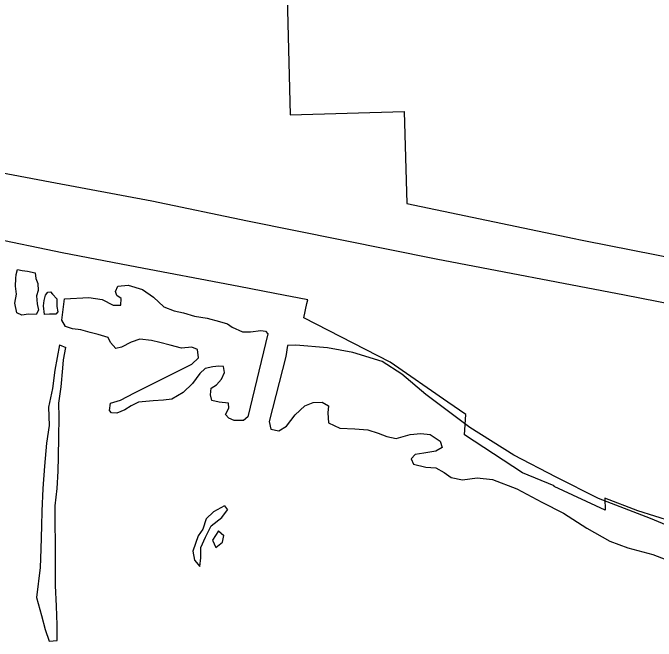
# Model space of a CAD drawing. Extents: x 1127717 to 1741049, y 2026793 to 2244711.
# Drawn here: x 1241323 to 1242120, y 2132597 to 2133375 of the extents above; entities that cross this region are included whole.
import ezdxf

# ---------------------------------------------------------------- set-up
doc = ezdxf.new("R2010")
doc.units = 0
for name, color, linetype in [('15', 7, 'Continuous'), ('6', 7, 'Continuous'), ('9', 7, 'Continuous')]:
    doc.layers.add(name, color=color, linetype=linetype)

msp = doc.modelspace()

# ---------------------------------------------------------------- linework, layer by layer
at = {"layer": '15'}
msp.add_lwpolyline([(1241009.47, 2133234.64), (1241057.59, 2133225.77), (1241110.77, 2133214.01), (1241255.15, 2133186.89), (1241369.44, 2133165.57), (1241495.27, 2133142.02), (1241613.64, 2133117.28), (1241847.32, 2133070.25), (1242080.45, 2133025.71), (1242225.83, 2132996.98)], dxfattribs=at)
at = {"layer": '6'}
for points in [[(1241660.72, 2133475.75), (1241666.49, 2133248.56), (1241807.65, 2133252.78), (1241811.06, 2133138.67), (1242018.49, 2133095.45), (1242026.02, 2133093.96), (1242032.46, 2133092.69), (1242233.24, 2133053.04), (1242286.24, 2133042.57), (1242269.82, 2133496.45)], [(1242139.32, 2132744.75), (1242096.99, 2132758.08), (1242056.13, 2132774.01), (1242056.58, 2132758.84), (1241993.42, 2132788.13), (1241993.41, 2132789.02), (1241954.13, 2132805.28), (1241882.4, 2132852.16), (1241884.16, 2132877.35), (1241861.94, 2132892.8), (1241790.55, 2132942.42), (1241683.43, 2132997.03), (1241687.32, 2133015.09), (1241688.27, 2133019.52), (1241647.45, 2133027.34), (1241602.91, 2133035.87), (1241468.01, 2133061.73), (1241384.21, 2133077.79), (1241292.52, 2133096.61)]]:
    msp.add_lwpolyline(points, dxfattribs=at)
at = {"layer": '9'}
for points in [[(1241350.68, 2133052.97), (1241351.34, 2133045.98), (1241353.99, 2133039.53), (1241354.2, 2133031.03), (1241352.36, 2133024.47), (1241353.1, 2133014.48), (1241354.79, 2133006.51), (1241351.91, 2133001.43), (1241342.42, 2133001.71), (1241333.97, 2133000.5), (1241327.91, 2133003.37), (1241325.63, 2133015.33), (1241327.36, 2133026.38), (1241326.12, 2133036.37), (1241326.89, 2133045.9), (1241327.27, 2133050.92), (1241328.62, 2133056.96), (1241334.65, 2133055.6), (1241341.15, 2133054.75)], [(1241341.15, 2133054.75), (1241350.68, 2133052.97)], [(1241638.95, 2132977.19), (1241613.96, 2132874.46), (1241608.58, 2132869.83), (1241597.1, 2132870.06), (1241590.54, 2132872.9), (1241586.45, 2132877.31), (1241590.74, 2132885.43), (1241590.1, 2132891.42), (1241578.59, 2132892.65), (1241569.55, 2132894.94), (1241567.89, 2132901.91), (1241568.7, 2132909.94), (1241575.08, 2132914.09), (1241581.4, 2132921.25), (1241585.2, 2132929.36), (1241584.02, 2132936.84), (1241578.02, 2132937.2), (1241570.56, 2132936.52), (1241561.13, 2132934.29), (1241554.79, 2132928.13), (1241545.6, 2132915.9), (1241533.89, 2132904.61), (1241520.12, 2132896.27), (1241509.67, 2132895.02), (1241496.71, 2132894.21), (1241478.78, 2132892.79), (1241469.41, 2132888.06), (1241461.54, 2132883.36), (1241451.66, 2132879.13), (1241445.16, 2132879.47), (1241442.6, 2132882.42), (1241443.88, 2132891.46), (1241456.26, 2132895.26), (1241473.51, 2132904.18), (1241544.52, 2132939.91), (1241552.82, 2132947.61), (1241551.57, 2132958.1), (1241544.52, 2132960.93), (1241532.07, 2132959.64), (1241518.01, 2132963.31), (1241504.96, 2132966.51), (1241494.91, 2132969.27), (1241480.4, 2132970.93), (1241469.51, 2132967.17), (1241457.68, 2132960.88), (1241450.74, 2132959.21), (1241444.07, 2132966.56), (1241440.93, 2132973), (1241428.86, 2132976.72), (1241418.82, 2132978.98), (1241407.27, 2132982.22), (1241396.76, 2132983.47), (1241388.21, 2132986.27), (1241383.53, 2132994.17), (1241386.88, 2133020.79), (1241417.28, 2133022.51), (1241433.81, 2133019.9), (1241447.46, 2133012.71), (1241456.94, 2133012.93), (1241457.24, 2133020.95), (1241451.66, 2133024.82), (1241450.05, 2133029.79), (1241452.88, 2133036.37), (1241465.83, 2133037.68), (1241483.43, 2133032.09), (1241497.12, 2133022.9), (1241509.89, 2133010.68), (1241522.98, 2133005.99), (1241534.52, 2133003.26), (1241548.1, 2132999.07), (1241563.62, 2132996.94), (1241579.19, 2132992.8), (1241588.75, 2132989.52), (1241594.83, 2132985.66), (1241607.44, 2132979.95), (1241617.43, 2132979.69), (1241630.36, 2132981.5), (1241635.87, 2132980.62)], [(1241372.27, 2133026.45), (1241377.4, 2133020.56), (1241377.63, 2133011.05), (1241378.79, 2133004.57), (1241376.36, 2133001.51), (1241368.37, 2133001.82), (1241362.4, 2133001.18), (1241361.14, 2133012.16), (1241361.98, 2133018.69), (1241363.32, 2133025.23), (1241366.23, 2133028.81), (1241369.71, 2133029.39)], [(1241369.71, 2133029.39), (1241372.27, 2133026.45)], [(1241635.87, 2132980.62), (1241638.95, 2132977.19)], [(1241638.45, 2132977.44), (1241638.95, 2132977.19)], [(1241380.77, 2132963.56), (1241375.02, 2132932.38), (1241372.07, 2132909.78), (1241367.14, 2132886.63), (1241368.19, 2132863.63), (1241364.71, 2132842.02), (1241362.4, 2132813.42), (1241360.07, 2132785.83), (1241358.74, 2132757.76), (1241358.68, 2132739.73), (1241357.88, 2132710.67), (1241356.92, 2132688.12), (1241352.32, 2132650.96), (1241358.34, 2132628.57), (1241363.25, 2132611.17), (1241368.09, 2132596.76), (1241378.05, 2132597.5), (1241378.08, 2132617.03), (1241377.03, 2132640.03), (1241375.92, 2132665.54), (1241375.75, 2132693.57), (1241375.69, 2132717.11), (1241375.55, 2132743.64), (1241375.56, 2132764.17), (1241378.04, 2132785.75), (1241379.02, 2132807.31), (1241379.6, 2132824.85), (1241380.01, 2132849.39), (1241380.42, 2132873.93), (1241380, 2132891.45), (1241383.01, 2132911.54), (1241384.95, 2132934.62), (1241385.7, 2132945.15), (1241388.83, 2132960.25)], [(1241380.77, 2132963.56), (1241388.83, 2132960.25)], [(1242159.41, 2132729.17), (1242113.03, 2132748.6), (1242048.56, 2132773.61), (1241996.03, 2132799.9), (1241943.47, 2132827.2), (1241889.25, 2132861.46), (1241834.38, 2132902.22), (1241804.83, 2132927.55), (1241780.5, 2132943), (1241744.3, 2132954.16), (1241712.72, 2132959.92), (1241673.71, 2132963.5), (1241663.25, 2132962.75), (1241661.08, 2132949.18), (1241640.55, 2132868.58), (1241642.77, 2132859.12), (1241652.3, 2132857.34), (1241662.14, 2132863.09), (1241672.79, 2132876.86), (1241684.5, 2132888.15), (1241694.88, 2132892.4), (1241706.35, 2132892.67), (1241713.94, 2132888.35), (1241713.16, 2132879.32), (1241713.94, 2132867.32), (1241728.08, 2132860.64), (1241746.57, 2132859.58), (1241762.56, 2132858.46), (1241775.64, 2132854.26), (1241786.22, 2132850.01), (1241797.75, 2132847.78), (1241815.1, 2132852.69), (1241828.55, 2132854.01), (1241840.05, 2132852.78), (1241852.23, 2132844.56), (1241854.91, 2132836.61), (1241847.04, 2132831.92), (1241832.13, 2132829.56), (1241821.19, 2132827.8), (1241816.32, 2132822.68), (1241819.48, 2132815.75), (1241834.54, 2132812.1), (1241847.03, 2132811.39), (1241857.15, 2132805.62), (1241865.79, 2132799.32), (1241879.82, 2132796.65), (1241898.23, 2132799.09), (1241917.24, 2132797.03), (1241947.47, 2132785.23), (1241978.3, 2132768.94), (1242005.08, 2132755.06), (1242033.97, 2132736.72), (1242062.31, 2132720.36), (1242084.96, 2132712.39), (1242115.6, 2132704.1), (1242153.38, 2132689.48)], [(1241585.16, 2132764.13), (1241571.37, 2132756.79), (1241562.59, 2132748.07), (1241558.4, 2132735.46), (1241552.61, 2132727.31), (1241546.08, 2132708.13), (1241547.84, 2132697.15), (1241554.52, 2132689.3), (1241555.76, 2132699.84), (1241555.95, 2132712.87), (1241561.63, 2132725.52), (1241568.78, 2132739.71), (1241582.01, 2132750.03), (1241588.77, 2132759.21)], [(1241585.16, 2132764.13), (1241588.77, 2132759.21)], [(1241577.91, 2132733.41), (1241570.21, 2132721.72), (1241574.41, 2132712.8), (1241582.74, 2132719.51), (1241584.54, 2132727.56)], [(1241577.91, 2132733.41), (1241584.54, 2132727.56)]]:
    msp.add_lwpolyline(points, dxfattribs=at)

doc.saveas('drawing.dxf')
